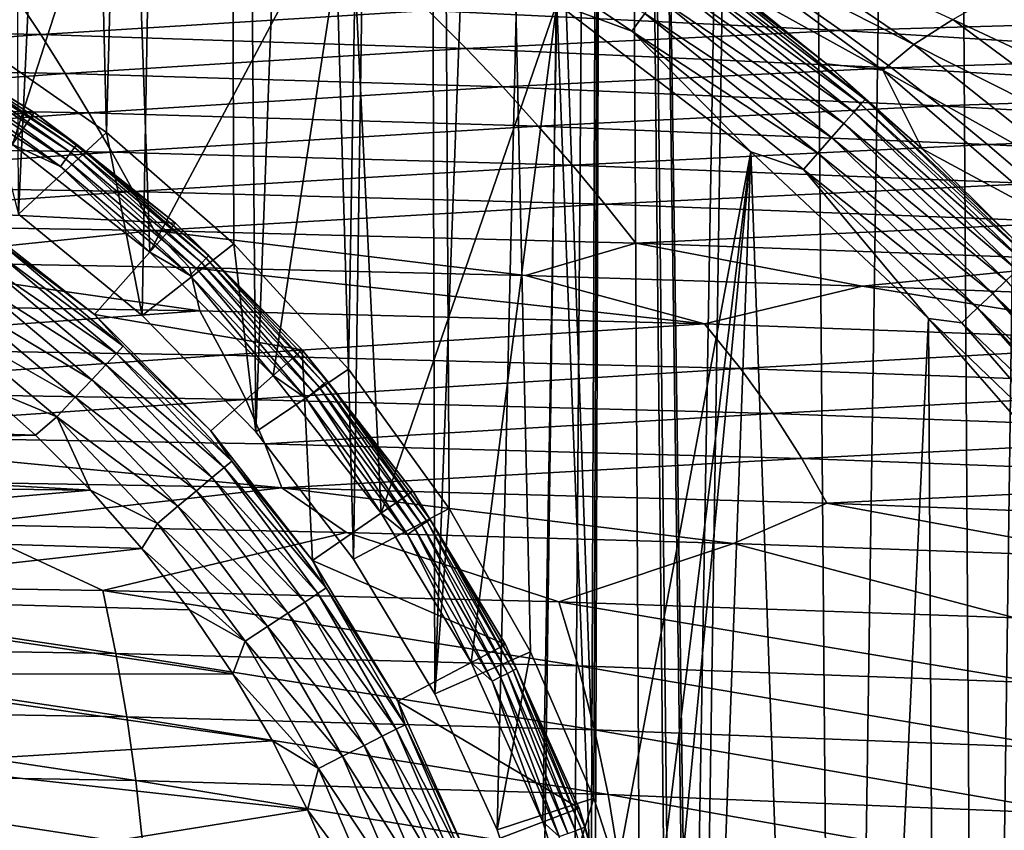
# Model space of a CAD drawing. Header units: metres. Extents: x -150 to 310, y -128 to 84.
# Tile 437 of 465: x 256.42 to 264.04, y 46.01 to 52.28. Entities that reach past the tile are written whole.
import ezdxf

# ---------------------------------------------------------------- set-up
doc = ezdxf.new("R2010")
doc.units = ezdxf.units.M
doc.layers.add('solid_26009703_SW0001_01', color=7, linetype='CONTINUOUS')

msp = doc.modelspace()

# ---------------------------------------------------------------- linework, layer by layer
at = {"layer": 'solid_26009703_SW0001_01'}
for points in [[(256.054688, 52.131805, 15.885242), (257.091187, 51.410515, 15.450412), (256.292542, 84.099998, 15.792057)], [(257.091187, 51.410515, 15.450412), (257.961365, 84.099998, 15.020418), (256.292542, 84.099998, 15.792057)], [(256.410187, 50.776371, -15.745143), (256.292542, 84.099998, -15.792057), (257.961365, 84.099998, -15.020418)], [(257.367126, 49.993549, -15.320755), (256.410187, 50.776371, -15.745143), (257.961365, 84.099998, -15.020418)], [(257.091187, 51.410515, 15.450412), (258.078766, 50.54818, 14.957729), (257.961365, 84.099998, 15.020418)], [(258.248108, 49.091465, -14.865012), (257.367126, 49.993549, -15.320755), (257.961365, 84.099998, -15.020418)], [(258.965302, 49.57592, 14.443796), (259.54129, 84.099998, 14.069586), (257.961365, 84.099998, 15.020418)], [(258.078766, 50.54818, 14.957729), (258.965302, 49.57592, 14.443796), (257.961365, 84.099998, 15.020418)], [(258.248108, 49.091465, -14.865012), (257.961365, 84.099998, -15.020418), (259.54129, 84.099998, -14.069586)], [(259.004242, 48.106419, -14.419548), (258.248108, 49.091465, -14.865012), (259.54129, 84.099998, -14.069586)], [(258.965302, 49.57592, 14.443796), (259.745392, 48.498402, 13.929379), (259.54129, 84.099998, 14.069586)], [(259.635254, 47.061981, -14.00578), (259.004242, 48.106419, -14.419548), (259.54129, 84.099998, -14.069586)], [(260.865784, 46.256153, 13.074194), (261.004303, 84.099998, 12.957369), (259.54129, 84.099998, 14.069586)], [(260.375275, 47.388805, 13.466767), (260.865784, 46.256153, 13.074194), (259.54129, 84.099998, 14.069586)], [(259.745392, 48.498402, 13.929379), (260.375275, 47.388805, 13.466767), (259.54129, 84.099998, 14.069586)], [(259.635254, 47.061981, -14.00578), (259.54129, 84.099998, -14.069586), (261.004303, 84.099998, -12.957369)], [(260.118439, 46.009544, -13.660788), (259.635254, 47.061981, -14.00578), (261.004303, 84.099998, -12.957369)], [(260.473267, 44.960007, -13.390701), (260.118439, 46.009544, -13.660788), (261.004303, 84.099998, -12.957369)], [(260.70578, 43.935467, -13.205546), (260.473267, 44.960007, -13.390701), (261.004303, 84.099998, -12.957369)], [(260.834045, 42.924469, -13.100519), (260.70578, 43.935467, -13.205546), (261.004303, 84.099998, -12.957369)], [(260.86496, 41.92757, -13.074885), (260.834045, 42.924469, -13.100519), (261.004303, 84.099998, -12.957369)], [(261.55072, 32.099998, -12.473018), (260.86496, 41.92757, -13.074885), (261.004303, 84.099998, -12.957369)], [(260.865784, 46.256153, 13.074194), (261.218506, 45.152451, 12.772821), (261.004303, 84.099998, 12.957369)], [(261.614532, 41.969818, 12.413801), (262.342926, 84.099998, 11.689745), (261.004303, 84.099998, 12.957369)], [(261.581024, 43.01535, 12.445072), (261.614532, 41.969818, 12.413801), (261.004303, 84.099998, 12.957369)], [(261.451355, 44.069912, 12.564504), (261.581024, 43.01535, 12.445072), (261.004303, 84.099998, 12.957369)], [(261.218506, 45.152451, 12.772821), (261.451355, 44.069912, 12.564504), (261.004303, 84.099998, 12.957369)], [(261.55072, 32.099998, -12.473018), (261.004303, 84.099998, -12.957369), (262.342926, 84.099998, -11.689745)], [(262.773315, 32.099998, -11.217721), (261.55072, 32.099998, -12.473018), (262.342926, 84.099998, -11.689745)], [(261.614532, 41.969818, 12.413801), (262.773315, 32.099998, 11.217721), (262.342926, 84.099998, 11.689745)], [(262.773315, 32.099998, 11.217721), (263.533142, 84.099998, 10.287792), (262.342926, 84.099998, 11.689745)], [(262.773315, 32.099998, -11.217721), (262.342926, 84.099998, -11.689745), (263.533142, 84.099998, -10.287792)], [(262.773315, 32.099998, 11.217721), (263.8573, 32.099998, 9.84706), (263.533142, 84.099998, 10.287792)], [(263.8573, 32.099998, -9.84706), (262.773315, 32.099998, -11.217721), (263.533142, 84.099998, -10.287792)], [(263.8573, 32.099998, 9.84706), (264.565948, 84.099998, 8.765393), (263.533142, 84.099998, 10.287792)], [(263.8573, 32.099998, -9.84706), (263.533142, 84.099998, -10.287792), (264.565948, 84.099998, -8.765393)], [(263.8573, 32.099998, 9.84706), (264.7966, 32.099998, 8.370223), (264.565948, 84.099998, 8.765393)], [(264.7966, 32.099998, -8.370223), (263.8573, 32.099998, -9.84706), (264.565948, 84.099998, -8.765393)], [(255.536011, 54.856686, 20), (257.295593, 54.212635, 20), (256.363159, 51.31665, 20)], [(257.295593, 54.212635, 20), (257.426453, 50.483398, 20), (256.363159, 51.31665, 20)], [(257.295593, 54.212635, 20), (258.979614, 53.395409, 20), (257.426453, 50.483398, 20)], [(258.979614, 53.395409, 20), (258.382843, 49.527489, 20), (257.426453, 50.483398, 20)], [(258.979614, 53.395409, 20), (259.217865, 48.461334, 20), (258.382843, 49.527489, 20)], [(258.979614, 53.395409, 20), (260.578339, 52.409229, 20), (259.217865, 48.461334, 20)], [(263.578003, 53.30302, 116.947258), (265.899994, 52.011814, 116.700539), (263.61377, 53.281204, 116.683784)], [(263.578003, 53.30302, 116.947258), (265.607697, 52.32201, 120.056168), (265.899994, 52.011814, 116.700539)], [(265.899994, 52.011814, 116.700539), (264.778534, 52.666061, 116.56562), (263.61377, 53.281204, 116.683784)], [(261.160461, 52.194817, 20.014868), (260.578339, 52.409229, 20), (259.742432, 53.143291, 20.014868)], [(261.160461, 52.194817, 20.014868), (259.742432, 53.143291, 20.014868), (261.259979, 52.330006, 20.062988)], [(261.652069, 52.957878, 36.818356), (261.844757, 53.109455, 52.76757), (263.344025, 52.091938, 52.778004)], [(263.344025, 52.091938, 52.778004), (261.844757, 53.109455, 52.76757), (263.646088, 52.283382, 68.735764)], [(263.103516, 51.891903, 36.82283), (261.652069, 52.957878, 36.818356), (263.344025, 52.091938, 52.778004)], [(261.896118, 52.564213, 20.892021), (261.652069, 52.957878, 36.818356), (263.103516, 51.891903, 36.82283)], [(261.560181, 52.737865, 20.569689), (261.588654, 52.776554, 20.737625), (262.966553, 51.664429, 20.737625)], [(261.588654, 52.776554, 20.737625), (261.896118, 52.564213, 20.892021), (262.667999, 51.942272, 20.889484)], [(262.966553, 51.664429, 20.737625), (261.588654, 52.776554, 20.737625), (262.667999, 51.942272, 20.889484)], [(261.510651, 52.670582, 20.408051), (261.560181, 52.737865, 20.569689), (262.934723, 51.628429, 20.569689)], [(262.934723, 51.628429, 20.569689), (261.560181, 52.737865, 20.569689), (262.966553, 51.664429, 20.737625)], [(261.441223, 52.576275, 20.263763), (261.510651, 52.670582, 20.408051), (262.879425, 51.565819, 20.408051)], [(262.879425, 51.565819, 20.408051), (261.510651, 52.670582, 20.408051), (262.934723, 51.628429, 20.569689)], [(263.964813, 52.467972, 84.727898), (264.252014, 52.652, 100.735832), (265.775604, 51.674938, 100.586494)], [(261.355743, 52.460125, 20.146605), (261.441223, 52.576275, 20.263763), (262.80188, 51.478065, 20.263763)], [(262.80188, 51.478065, 20.263763), (261.441223, 52.576275, 20.263763), (262.879425, 51.565819, 20.408051)], [(262.667999, 51.942272, 20.889484), (261.896118, 52.564213, 20.892021), (263.103516, 51.891903, 36.82283)], [(264.971008, 52.543476, 156.100601), (262.379791, 52.48222, 158.317642), (265.479279, 52.276093, 157.809357)], [(256.388092, 52.465908, 160.817032), (253.291306, 52.233215, 162.8255), (256.583221, 52.168644, 162.625763)], [(259.583649, 52.355011, 160.508377), (256.388092, 52.465908, 160.817032), (256.583221, 52.168644, 162.625763)], [(262.379791, 52.48222, 158.317642), (259.583649, 52.355011, 160.508377), (262.780884, 52.199665, 160.075867)], [(261.259979, 52.330006, 20.062988), (261.355743, 52.460125, 20.146605), (262.70639, 51.369987, 20.146605)], [(262.70639, 51.369987, 20.146605), (261.355743, 52.460125, 20.146605), (262.80188, 51.478065, 20.263763)], [(265.479279, 52.276093, 157.809357), (262.379791, 52.48222, 158.317642), (262.780884, 52.199665, 160.075867)], [(263.646088, 52.283382, 68.735764), (263.964813, 52.467972, 84.727898), (265.451172, 51.439354, 84.666283)], [(265.451172, 51.439354, 84.666283), (263.964813, 52.467972, 84.727898), (265.775604, 51.674938, 100.586494)], [(260.578339, 52.409229, 20), (259.916565, 47.305344, 20), (259.217865, 48.461334, 20)], [(260.578339, 52.409229, 20), (260.472046, 46.071949, 20), (259.916565, 47.305344, 20)], [(260.578339, 52.409229, 20), (260.874573, 44.779343, 20), (260.472046, 46.071949, 20)], [(260.578339, 52.409229, 20), (262.080688, 51.259975, 20), (260.874573, 44.779343, 20)], [(261.160461, 52.194817, 20.014868), (262.080688, 51.259975, 20), (260.578339, 52.409229, 20)], [(259.583649, 52.355011, 160.508377), (256.583221, 52.168644, 162.625763), (259.876129, 52.060993, 162.292328)], [(262.780884, 52.199665, 160.075867), (259.583649, 52.355011, 160.508377), (259.876129, 52.060993, 162.292328)], [(261.160461, 52.194817, 20.014868), (261.259979, 52.330006, 20.062988), (262.599426, 51.248909, 20.062988)], [(262.599426, 51.248909, 20.062988), (261.259979, 52.330006, 20.062988), (262.70639, 51.369987, 20.146605)], [(256.583221, 52.168644, 162.625763), (253.291306, 52.233215, 162.8255), (253.386185, 51.929554, 164.625809)], [(254.905579, 51.446804, -9.0349), (255.344345, 52.28273, 18), (256.532654, 51.564381, 18)], [(255.344315, 52.282745, 19.700001), (256.532745, 51.564316, 19.700001), (255.344345, 52.28273, 18)], [(255.744934, 52.05051, 19.777342), (256.532745, 51.564316, 19.700001), (255.344315, 52.282745, 19.700001)], [(256.532745, 51.564316, 19.700001), (256.532654, 51.564381, 18), (255.344345, 52.28273, 18)], [(265.479279, 52.276093, 157.809357), (262.780884, 52.199665, 160.075867), (265.980286, 51.999809, 159.519485)], [(263.344025, 52.091938, 52.778004), (263.646088, 52.283382, 68.735764), (265.104889, 51.202408, 68.736557)], [(265.104889, 51.202408, 68.736557), (263.646088, 52.283382, 68.735764), (265.451172, 51.439354, 84.666283)], [(256.583221, 52.168644, 162.625763), (253.386185, 51.929554, 164.625809), (256.772858, 51.866722, 164.412369)], [(259.876129, 52.060993, 162.292328), (256.583221, 52.168644, 162.625763), (256.772858, 51.866722, 164.412369)], [(262.780884, 52.199665, 160.075867), (259.876129, 52.060993, 162.292328), (263.170563, 51.910206, 161.82515)], [(262.488281, 51.123116, 20.014868), (262.080688, 51.259975, 20), (261.160461, 52.194817, 20.014868)], [(262.488281, 51.123116, 20.014868), (261.160461, 52.194817, 20.014868), (262.599426, 51.248909, 20.062988)], [(265.980286, 51.999809, 159.519485), (262.780884, 52.199665, 160.075867), (263.170563, 51.910206, 161.82515)], [(256.410187, 50.776371, -15.745143), (257.091187, 51.410515, 15.450412), (256.054688, 52.131805, 15.885242)], [(263.103516, 51.891903, 36.82283), (263.344025, 52.091938, 52.778004), (264.769562, 50.958279, 52.789143)], [(264.769562, 50.958279, 52.789143), (263.344025, 52.091938, 52.778004), (265.104889, 51.202408, 68.736557)], [(255.706116, 51.983292, 19.912022), (256.814911, 51.254025, 19.912022), (255.729965, 52.024586, 19.849796)], [(255.729965, 52.024586, 19.849796), (256.843384, 51.292271, 19.849796), (255.744934, 52.05051, 19.777342)], [(256.814911, 51.254025, 19.912022), (256.843384, 51.292271, 19.849796), (255.729965, 52.024586, 19.849796)], [(255.744934, 52.05051, 19.777342), (256.861267, 51.316284, 19.777342), (256.532745, 51.564316, 19.700001)], [(256.843384, 51.292271, 19.849796), (256.861267, 51.316284, 19.777342), (255.744934, 52.05051, 19.777342)], [(259.876129, 52.060993, 162.292328), (256.772858, 51.866722, 164.412369), (260.1604, 51.761974, 164.056198)], [(263.170563, 51.910206, 161.82515), (259.876129, 52.060993, 162.292328), (260.1604, 51.761974, 164.056198)], [(256.772858, 51.866722, 164.412369), (253.386185, 51.929554, 164.625809), (253.478012, 51.623535, 166.393906)], [(255.675034, 51.929447, 19.959768), (255.638824, 51.866726, 19.989779), (256.734558, 51.146061, 19.989779)], [(255.675034, 51.929447, 19.959768), (256.777802, 51.204151, 19.959768), (255.706116, 51.983292, 19.912022)], [(255.675034, 51.929447, 19.959768), (256.734558, 51.146061, 19.989779), (256.777802, 51.204151, 19.959768)], [(256.777802, 51.204151, 19.959768), (256.814911, 51.254025, 19.912022), (255.706116, 51.983292, 19.912022)], [(263.407318, 51.283127, 20.886454), (262.667999, 51.942272, 20.889484), (263.103516, 51.891903, 36.82283)], [(262.966553, 51.664429, 20.737625), (262.667999, 51.942272, 20.889484), (263.407318, 51.283127, 20.886454)], [(265.980286, 51.999809, 159.519485), (263.170563, 51.910206, 161.82515), (266.466888, 51.716221, 161.224243)], [(256.772858, 51.866722, 164.412369), (253.478012, 51.623535, 166.393906), (256.95639, 51.562187, 166.168198)], [(256.363159, 51.31665, 20), (256.734558, 51.146061, 19.989779), (255.638824, 51.866726, 19.989779)], [(260.1604, 51.761974, 164.056198), (256.772858, 51.866722, 164.412369), (256.95639, 51.562187, 166.168198)], [(263.170563, 51.910206, 161.82515), (260.1604, 51.761974, 164.056198), (263.549194, 51.615265, 163.557266)], [(264.473969, 50.706944, 36.827019), (263.103516, 51.891903, 36.82283), (264.769562, 50.958279, 52.789143)], [(263.407318, 51.283127, 20.886454), (263.103516, 51.891903, 36.82283), (264.473969, 50.706944, 36.827019)], [(266.466888, 51.716221, 161.224243), (263.170563, 51.910206, 161.82515), (263.549194, 51.615265, 163.557266)], [(260.1604, 51.761974, 164.056198), (256.95639, 51.562187, 166.168198), (260.435425, 51.459919, 165.791702)], [(263.549194, 51.615265, 163.557266), (260.1604, 51.761974, 164.056198), (260.435425, 51.459919, 165.791702)], [(266.466888, 51.716221, 161.224243), (263.549194, 51.615265, 163.557266), (266.939606, 51.42654, 162.915573)], [(256.95639, 51.562187, 166.168198), (253.478012, 51.623535, 166.393906), (253.566299, 51.316727, 168.123764)], [(262.879425, 51.565819, 20.408051), (262.934723, 51.628429, 20.569689), (264.205566, 50.40044, 20.569689)], [(262.934723, 51.628429, 20.569689), (262.966553, 51.664429, 20.737625), (264.240448, 50.43346, 20.737625)], [(264.205566, 50.40044, 20.569689), (262.934723, 51.628429, 20.569689), (264.240448, 50.43346, 20.737625)], [(262.966553, 51.664429, 20.737625), (263.407318, 51.283127, 20.886454), (264.111786, 50.589149, 20.882896)], [(264.240448, 50.43346, 20.737625), (262.966553, 51.664429, 20.737625), (264.111786, 50.589149, 20.882896)], [(256.95639, 51.562187, 166.168198), (253.566299, 51.316727, 168.123764), (257.132843, 51.256584, 167.887207)], [(255.996445, 50.787354, -9.0349), (254.905579, 51.446804, -9.0349), (256.532654, 51.564381, 18)], [(255.996445, 50.787354, -9.0349), (256.532654, 51.564381, 18), (257.625885, 50.707905, 18)], [(256.532745, 51.564316, 19.700001), (257.625885, 50.707905, 18), (256.532654, 51.564381, 18)], [(256.532745, 51.564316, 19.700001), (257.625916, 50.707874, 19.700001), (257.625885, 50.707905, 18)], [(256.861267, 51.316284, 19.777342), (257.625916, 50.707874, 19.700001), (256.532745, 51.564316, 19.700001)], [(260.435425, 51.459919, 165.791702), (256.95639, 51.562187, 166.168198), (257.132843, 51.256584, 167.887207)], [(263.549194, 51.615265, 163.557266), (260.435425, 51.459919, 165.791702), (263.915466, 51.316689, 165.264374)], [(262.80188, 51.478065, 20.263763), (262.879425, 51.565819, 20.408051), (264.144867, 50.34301, 20.408051)], [(264.144867, 50.34301, 20.408051), (262.879425, 51.565819, 20.408051), (264.205566, 50.40044, 20.569689)], [(266.939606, 51.42654, 162.915573), (263.549194, 51.615265, 163.557266), (263.915466, 51.316689, 165.264374)], [(262.70639, 51.369987, 20.146605), (262.80188, 51.478065, 20.263763), (264.059845, 50.262524, 20.263763)], [(264.059845, 50.262524, 20.263763), (262.80188, 51.478065, 20.263763), (264.144867, 50.34301, 20.408051)], [(257.367126, 49.993549, -15.320755), (257.091187, 51.410515, 15.450412), (256.410187, 50.776371, -15.745143)], [(257.367126, 49.993549, -15.320755), (258.078766, 50.54818, 14.957729), (257.091187, 51.410515, 15.450412)], [(260.435425, 51.459919, 165.791702), (257.132843, 51.256584, 167.887207), (260.69986, 51.156319, 167.492722)], [(263.915466, 51.316689, 165.264374), (260.435425, 51.459919, 165.791702), (260.69986, 51.156319, 167.492722)], [(266.939606, 51.42654, 162.915573), (263.915466, 51.316689, 165.264374), (267.39682, 51.132454, 164.586227)], [(257.132843, 51.256584, 167.887207), (253.566299, 51.316727, 168.123764), (253.650497, 51.011562, 169.804962)], [(256.363159, 51.31665, 20), (257.426453, 50.483398, 20), (256.734558, 51.146061, 19.989779)], [(256.843384, 51.292271, 19.849796), (257.864288, 50.435646, 19.849796), (256.861267, 51.316284, 19.777342)], [(256.861267, 51.316284, 19.777342), (257.884827, 50.45742, 19.777342), (257.625916, 50.707874, 19.700001)], [(257.864288, 50.435646, 19.849796), (257.884827, 50.45742, 19.777342), (256.861267, 51.316284, 19.777342)], [(263.915466, 51.316689, 165.264374), (260.69986, 51.156319, 167.492722), (264.267609, 51.015907, 166.940292)], [(262.599426, 51.248909, 20.062988), (262.70639, 51.369987, 20.146605), (263.955109, 50.163387, 20.146605)], [(263.955109, 50.163387, 20.146605), (262.70639, 51.369987, 20.146605), (264.059845, 50.262524, 20.263763)], [(267.39682, 51.132454, 164.586227), (263.915466, 51.316689, 165.264374), (264.267609, 51.015907, 166.940292)], [(257.132843, 51.256584, 167.887207), (253.650497, 51.011562, 169.804962), (257.301147, 50.952301, 169.559036)], [(256.777802, 51.204151, 19.959768), (257.788879, 50.35574, 19.959768), (256.814911, 51.254025, 19.912022)], [(256.814911, 51.254025, 19.912022), (257.831543, 50.400967, 19.912022), (256.843384, 51.292271, 19.849796)], [(257.788879, 50.35574, 19.959768), (257.831543, 50.400967, 19.912022), (256.814911, 51.254025, 19.912022)], [(257.831543, 50.400967, 19.912022), (257.864288, 50.435646, 19.849796), (256.843384, 51.292271, 19.849796)], [(260.69986, 51.156319, 167.492722), (257.132843, 51.256584, 167.887207), (257.301147, 50.952301, 169.559036)], [(262.080688, 51.259975, 20), (261.117737, 43.453545, 20), (260.874573, 44.779343, 20)], [(262.080688, 51.259975, 20), (261.200012, 42.099998, 20), (261.117737, 43.453545, 20)], [(262.080688, 51.259975, 20), (261.402954, 32.628323, 20), (261.200012, 42.099998, 20)], [(262.080688, 51.259975, 20), (262.697601, 33.820393, 20), (261.402954, 32.628323, 20)], [(262.080688, 51.259975, 20), (263.458466, 49.970058, 20), (262.697601, 33.820393, 20)], [(262.488281, 51.123116, 20.014868), (263.458466, 49.970058, 20), (262.080688, 51.259975, 20)], [(262.488281, 51.123116, 20.014868), (262.599426, 51.248909, 20.062988), (263.837769, 50.052326, 20.062988)], [(263.837769, 50.052326, 20.062988), (262.599426, 51.248909, 20.062988), (263.955109, 50.163387, 20.146605)], [(264.111786, 50.589149, 20.882896), (263.407318, 51.283127, 20.886454), (264.473969, 50.706944, 36.827019)], [(256.777802, 51.204151, 19.959768), (256.734558, 51.146061, 19.989779), (257.739197, 50.303062, 19.989779)], [(256.777802, 51.204151, 19.959768), (257.739197, 50.303062, 19.989779), (257.788879, 50.35574, 19.959768)], [(257.426453, 50.483398, 20), (257.739197, 50.303062, 19.989779), (256.734558, 51.146061, 19.989779)], [(260.69986, 51.156319, 167.492722), (257.301147, 50.952301, 169.559036), (260.952057, 50.853508, 169.149002)], [(264.267609, 51.015907, 166.940292), (260.69986, 51.156319, 167.492722), (260.952057, 50.853508, 169.149002)], [(263.715851, 49.936943, 20.014868), (263.458466, 49.970058, 20), (262.488281, 51.123116, 20.014868)], [(263.715851, 49.936943, 20.014868), (262.488281, 51.123116, 20.014868), (263.837769, 50.052326, 20.062988)], [(257.301147, 50.952301, 169.559036), (253.650497, 51.011562, 169.804962), (253.730072, 50.710205, 171.429245)], [(264.267609, 51.015907, 166.940292), (260.952057, 50.853508, 169.149002), (264.603394, 50.715168, 168.574875)], [(257.301147, 50.952301, 169.559036), (253.730072, 50.710205, 171.429245), (257.460144, 50.651466, 171.175507)], [(260.952057, 50.853508, 169.149002), (257.301147, 50.952301, 169.559036), (257.460144, 50.651466, 171.175507)], [(256.999878, 50.001221, -9.0349), (255.996445, 50.787354, -9.0349), (257.625885, 50.707905, 18)], [(256.284729, 50.541836, -9.251587), (255.996445, 50.787354, -9.0349), (256.999878, 50.001221, -9.0349)], [(260.952057, 50.853508, 169.149002), (257.460144, 50.651466, 171.175507), (261.190338, 50.553551, 170.752548)], [(264.603394, 50.715168, 168.574875), (260.952057, 50.853508, 169.149002), (261.190338, 50.553551, 170.752548)], [(255.146042, 50.410614, 172.854309), (257.460144, 50.651466, 171.175507), (253.730072, 50.710205, 171.429245)], [(256.999878, 50.001221, -9.0349), (257.625885, 50.707905, 18), (258.60791, 49.725876, 18)], [(258.60788, 49.72591, 19.700001), (258.60791, 49.725876, 18), (257.625885, 50.707905, 18)], [(257.625916, 50.707874, 19.700001), (258.60788, 49.72591, 19.700001), (257.625885, 50.707905, 18)], [(257.884827, 50.45742, 19.777342), (258.60788, 49.72591, 19.700001), (257.625916, 50.707874, 19.700001)], [(264.603394, 50.715168, 168.574875), (261.190338, 50.553551, 170.752548), (264.920654, 50.416451, 170.16037)], [(255.146042, 50.410614, 172.854309), (257.735931, 50.365383, 172.655945), (257.460144, 50.651466, 171.175507)], [(260.336304, 50.301666, 172.376495), (261.190338, 50.553551, 170.752548), (257.460144, 50.651466, 171.175507)], [(257.735931, 50.365383, 172.655945), (260.336304, 50.301666, 172.376495), (257.460144, 50.651466, 171.175507)], [(260.336304, 50.301666, 172.376495), (262.942841, 50.219398, 172.015656), (261.190338, 50.553551, 170.752548)], [(262.942841, 50.219398, 172.015656), (264.920654, 50.416451, 170.16037), (261.190338, 50.553551, 170.752548)], [(256.238098, 50.479221, -9.456406), (257.168701, 49.698364, -9.456406), (256.165955, 50.382313, -9.639297)], [(256.284729, 50.541836, -9.251587), (257.22226, 49.755146, -9.251587), (256.238098, 50.479221, -9.456406)], [(257.22226, 49.755146, -9.251587), (257.168701, 49.698364, -9.456406), (256.238098, 50.479221, -9.456406)], [(256.284729, 50.541836, -9.251587), (256.999878, 50.001221, -9.0349), (257.22226, 49.755146, -9.251587)], [(258.248108, 49.091465, -14.865012), (258.078766, 50.54818, 14.957729), (257.367126, 49.993549, -15.320755)], [(257.426453, 50.483398, 20), (258.382843, 49.527489, 20), (257.739197, 50.303062, 19.989779)], [(258.248108, 49.091465, -14.865012), (258.965302, 49.57592, 14.443796), (258.078766, 50.54818, 14.957729)], [(253.907806, 50.089695, 174.66954), (257.815399, 50.028896, 174.412796), (255.146042, 50.410614, 172.854309)], [(257.815399, 50.028896, 174.412796), (257.735931, 50.365383, 172.655945), (255.146042, 50.410614, 172.854309)], [(257.788879, 50.35574, 19.959768), (258.694672, 49.395683, 19.959768), (257.831543, 50.400967, 19.912022)], [(257.831543, 50.400967, 19.912022), (258.742279, 49.43565, 19.912022), (257.864288, 50.435646, 19.849796)], [(258.694672, 49.395683, 19.959768), (258.742279, 49.43565, 19.912022), (257.831543, 50.400967, 19.912022)], [(257.864288, 50.435646, 19.849796), (258.778809, 49.466297, 19.849796), (257.884827, 50.45742, 19.777342)], [(258.742279, 49.43565, 19.912022), (258.778809, 49.466297, 19.849796), (257.864288, 50.435646, 19.849796)], [(257.884827, 50.45742, 19.777342), (258.801758, 49.485538, 19.777342), (258.60788, 49.72591, 19.700001)], [(258.778809, 49.466297, 19.849796), (258.801758, 49.485538, 19.777342), (257.884827, 50.45742, 19.777342)], [(262.942841, 50.219398, 172.015656), (265.562469, 50.118153, 171.571579), (264.920654, 50.416451, 170.16037)], [(256.165955, 50.382313, -9.639297), (257.085785, 49.610489, -9.639297), (256.071747, 50.255775, -9.791473)], [(257.168701, 49.698364, -9.456406), (257.085785, 49.610489, -9.639297), (256.165955, 50.382313, -9.639297)], [(261.722656, 49.927586, 173.984894), (260.336304, 50.301666, 172.376495), (257.735931, 50.365383, 172.655945)], [(257.815399, 50.028896, 174.412796), (261.722656, 49.927586, 173.984894), (257.735931, 50.365383, 172.655945)], [(257.788879, 50.35574, 19.959768), (257.739197, 50.303062, 19.989779), (258.639191, 49.349133, 19.989779)], [(257.788879, 50.35574, 19.959768), (258.639191, 49.349133, 19.989779), (258.694672, 49.395683, 19.959768)], [(256.071747, 50.255775, -9.791473), (256.977509, 49.495743, -9.791473), (255.960007, 50.105679, -9.905623)], [(257.085785, 49.610489, -9.639297), (256.977509, 49.495743, -9.791473), (256.071747, 50.255775, -9.791473)], [(258.382843, 49.527489, 20), (258.639191, 49.349133, 19.989779), (257.739197, 50.303062, 19.989779)], [(261.722656, 49.927586, 173.984894), (262.942841, 50.219398, 172.015656), (260.336304, 50.301666, 172.376495)], [(263.955109, 50.163387, 20.146605), (264.059845, 50.262524, 20.263763), (265.203705, 48.939713, 20.263762)], [(261.722656, 49.927586, 173.984894), (265.629456, 49.785786, 173.385803), (262.942841, 50.219398, 172.015656)], [(265.629456, 49.785786, 173.385803), (265.562469, 50.118153, 171.571579), (262.942841, 50.219398, 172.015656)], [(255.960007, 50.105679, -9.905623), (256.849121, 49.359634, -9.905623), (255.836105, 49.939243, -9.976264)], [(256.977509, 49.495743, -9.791473), (256.849121, 49.359634, -9.905623), (255.960007, 50.105679, -9.905623)], [(263.837769, 50.052326, 20.062988), (263.955109, 50.163387, 20.146605), (265.090668, 48.85054, 20.146749)], [(265.13797, 48.887848, 20.189783), (263.955109, 50.163387, 20.146605), (265.203705, 48.939713, 20.263762)], [(265.13797, 48.887848, 20.189783), (265.090668, 48.85054, 20.146749), (263.955109, 50.163387, 20.146605)], [(254.001007, 49.749706, 176.39093), (257.815399, 50.028896, 174.412796), (253.907806, 50.089695, 174.66954)], [(254.001007, 49.749706, 176.39093), (258.001709, 49.686729, 176.137833), (257.815399, 50.028896, 174.412796)], [(258.001709, 49.686729, 176.137833), (261.722656, 49.927586, 173.984894), (257.815399, 50.028896, 174.412796)], [(263.715851, 49.936943, 20.014868), (263.837769, 50.052326, 20.062988), (264.96463, 48.751152, 20.063499)], [(265.005615, 48.78347, 20.086151), (263.837769, 50.052326, 20.062988), (265.090668, 48.85054, 20.146749)], [(265.005615, 48.78347, 20.086151), (264.96463, 48.751152, 20.063499), (263.837769, 50.052326, 20.062988)], [(257.901215, 49.099869, -9.0349), (256.999878, 50.001221, -9.0349), (258.60791, 49.725876, 18)], [(257.22226, 49.755146, -9.251587), (256.999878, 50.001221, -9.0349), (257.901215, 49.099869, -9.0349)], [(263.458466, 49.970058, 20), (263.547394, 34.747684, 20), (262.697601, 33.820393, 20)], [(263.458466, 49.970058, 20), (264.703918, 48.545513, 20), (263.547394, 34.747684, 20)], [(264.832397, 48.646851, 20.015003), (264.703918, 48.545513, 20), (263.458466, 49.970058, 20)], [(264.832397, 48.646851, 20.015003), (263.458466, 49.970058, 20), (263.715851, 49.936943, 20.014868)], [(255.836105, 49.939243, -9.976264), (256.706726, 49.208706, -9.976264), (256.094635, 49.460659, -10)], [(256.849121, 49.359634, -9.905623), (256.706726, 49.208706, -9.976264), (255.836105, 49.939243, -9.976264)], [(258.001709, 49.686729, 176.137833), (262.001831, 49.581814, 175.716003), (261.722656, 49.927586, 173.984894)], [(262.001831, 49.581814, 175.716003), (265.629456, 49.785786, 173.385803), (261.722656, 49.927586, 173.984894)], [(264.832397, 48.646851, 20.015003), (263.715851, 49.936943, 20.014868), (264.96463, 48.751152, 20.063499)], [(254.085281, 49.408764, 178.082687), (258.001709, 49.686729, 176.137833), (254.001007, 49.749706, 176.39093)], [(257.22226, 49.755146, -9.251587), (258.062134, 48.864929, -9.251587), (257.168701, 49.698364, -9.456406)], [(257.22226, 49.755146, -9.251587), (257.901215, 49.099869, -9.0349), (258.062134, 48.864929, -9.251587)], [(258.687347, 48.096447, -9.0349), (257.901215, 49.099869, -9.0349), (258.60791, 49.725876, 18)], [(258.60788, 49.72591, 19.700001), (259.464325, 48.632744, 19.700001), (258.60791, 49.725876, 18)], [(258.801758, 49.485538, 19.777342), (259.464325, 48.632744, 19.700001), (258.60788, 49.72591, 19.700001)], [(259.464325, 48.632744, 19.700001), (259.464386, 48.632648, 18), (258.60791, 49.725876, 18)], [(258.687347, 48.096447, -9.0349), (258.60791, 49.725876, 18), (259.464386, 48.632648, 18)], [(262.001831, 49.581814, 175.716003), (266.00116, 49.43499, 175.125427), (265.629456, 49.785786, 173.385803)], [(254.085281, 49.408764, 178.082687), (258.170135, 49.343307, 177.83519), (258.001709, 49.686729, 176.137833)], [(257.168701, 49.698364, -9.456406), (258.002319, 48.814754, -9.456406), (257.085785, 49.610489, -9.639297)], [(258.062134, 48.864929, -9.251587), (258.002319, 48.814754, -9.456406), (257.168701, 49.698364, -9.456406)], [(258.170135, 49.343307, 177.83519), (262.001831, 49.581814, 175.716003), (258.001709, 49.686729, 176.137833)], [(257.085785, 49.610489, -9.639297), (257.90979, 48.737095, -9.639297), (256.977509, 49.495743, -9.791473)], [(258.002319, 48.814754, -9.456406), (257.90979, 48.737095, -9.639297), (257.085785, 49.610489, -9.639297)], [(258.170135, 49.343307, 177.83519), (262.254181, 49.23428, 177.422684), (262.001831, 49.581814, 175.716003)], [(259.004242, 48.106419, -14.419548), (258.965302, 49.57592, 14.443796), (258.248108, 49.091465, -14.865012)], [(259.004242, 48.106419, -14.419548), (259.745392, 48.498402, 13.929379), (258.965302, 49.57592, 14.443796)], [(262.254181, 49.23428, 177.422684), (266.00116, 49.43499, 175.125427), (262.001831, 49.581814, 175.716003)], [(256.977509, 49.495743, -9.791473), (257.78894, 48.635693, -9.791473), (256.849121, 49.359634, -9.905623)], [(257.90979, 48.737095, -9.639297), (257.78894, 48.635693, -9.791473), (256.977509, 49.495743, -9.791473)], [(258.382843, 49.527489, 20), (259.217865, 48.461334, 20), (258.639191, 49.349133, 19.989779)], [(258.778809, 49.466297, 19.849796), (259.574615, 48.397331, 19.849796), (258.801758, 49.485538, 19.777342)], [(258.801758, 49.485538, 19.777342), (259.59964, 48.41378, 19.777342), (259.464325, 48.632744, 19.700001)], [(259.574615, 48.397331, 19.849796), (259.59964, 48.41378, 19.777342), (258.801758, 49.485538, 19.777342)], [(243.905365, 49.460659, -10), (256.094635, 49.460659, -10), (256.543243, 49.06506, -10)], [(250.476578, 49.083462, -10), (243.905365, 49.460659, -10), (256.543243, 49.06506, -10)], [(254.159958, 49.068398, 179.739441), (258.170135, 49.343307, 177.83519), (254.085281, 49.408764, 178.082687)], [(256.706726, 49.208706, -9.976264), (256.543243, 49.06506, -10), (256.094635, 49.460659, -10)], [(258.694672, 49.395683, 19.959768), (259.482849, 48.336964, 19.959768), (258.742279, 49.43565, 19.912022)], [(258.742279, 49.43565, 19.912022), (259.53479, 48.371132, 19.912022), (258.778809, 49.466297, 19.849796)], [(259.482849, 48.336964, 19.959768), (259.53479, 48.371132, 19.912022), (258.742279, 49.43565, 19.912022)], [(259.53479, 48.371132, 19.912022), (259.574615, 48.397331, 19.849796), (258.778809, 49.466297, 19.849796)], [(262.254181, 49.23428, 177.422684), (266.337128, 49.081726, 176.845184), (266.00116, 49.43499, 175.125427)], [(254.159958, 49.068398, 179.739441), (258.319366, 49.00016, 179.499496), (258.170135, 49.343307, 177.83519)], [(256.849121, 49.359634, -9.905623), (257.645599, 48.515415, -9.905623), (256.706726, 49.208706, -9.976264)], [(257.78894, 48.635693, -9.791473), (257.645599, 48.515415, -9.905623), (256.849121, 49.359634, -9.905623)], [(258.319366, 49.00016, 179.499496), (262.254181, 49.23428, 177.422684), (258.170135, 49.343307, 177.83519)], [(258.694672, 49.395683, 19.959768), (258.639191, 49.349133, 19.989779), (259.422333, 48.297169, 19.989779)], [(259.217865, 48.461334, 20), (259.422333, 48.297169, 19.989779), (258.639191, 49.349133, 19.989779)], [(258.694672, 49.395683, 19.959768), (259.422333, 48.297169, 19.989779), (259.482849, 48.336964, 19.959768)], [(256.706726, 49.208706, -9.976264), (256.967834, 48.639809, -10), (256.543243, 49.06506, -10)], [(256.706726, 49.208706, -9.976264), (257.486633, 48.382038, -9.976264), (256.967834, 48.639809, -10)], [(257.645599, 48.515415, -9.905623), (257.486633, 48.382038, -9.976264), (256.706726, 49.208706, -9.976264)], [(258.319366, 49.00016, 179.499496), (262.477783, 48.886517, 179.099594), (262.254181, 49.23428, 177.422684)], [(262.477783, 48.886517, 179.099594), (266.337128, 49.081726, 176.845184), (262.254181, 49.23428, 177.422684)], [(251.425034, 48.953373, -10), (250.476578, 49.083462, -10), (256.543243, 49.06506, -10)], [(251.425034, 48.953373, -10), (256.543243, 49.06506, -10), (256.967834, 48.639809, -10)], [(258.448578, 48.65881, 181.125366), (258.319366, 49.00016, 179.499496), (254.159958, 49.068398, 179.739441)], [(258.448578, 48.65881, 181.125366), (254.159958, 49.068398, 179.739441), (254.224609, 48.730133, 181.355804)], [(258.062134, 48.864929, -9.251587), (257.901215, 49.099869, -9.0349), (258.687347, 48.096447, -9.0349)], [(262.477783, 48.886517, 179.099594), (266.634796, 48.727528, 178.539749), (266.337128, 49.081726, 176.845184)], [(252.344162, 48.695389, -10), (251.425034, 48.953373, -10), (256.967834, 48.639809, -10)], [(258.448578, 48.65881, 181.125366), (262.477783, 48.886517, 179.099594), (258.319366, 49.00016, 179.499496)], [(262.671356, 48.540035, 180.741318), (262.477783, 48.886517, 179.099594), (258.448578, 48.65881, 181.125366)], [(262.671356, 48.540035, 180.741318), (266.634796, 48.727528, 178.539749), (262.477783, 48.886517, 179.099594)], [(258.002319, 48.814754, -9.456406), (258.727753, 47.840336, -9.456406), (257.90979, 48.737095, -9.639297)], [(258.062134, 48.864929, -9.251587), (258.792969, 47.883232, -9.251587), (258.002319, 48.814754, -9.456406)], [(258.792969, 47.883232, -9.251587), (258.727753, 47.840336, -9.456406), (258.002319, 48.814754, -9.456406)], [(258.062134, 48.864929, -9.251587), (258.687347, 48.096447, -9.0349), (258.792969, 47.883232, -9.251587)], [(258.448578, 48.65881, 181.125366), (254.224609, 48.730133, 181.355804), (255.961029, 48.373707, 182.849976)], [(257.90979, 48.737095, -9.639297), (258.626831, 47.773949, -9.639297), (257.78894, 48.635693, -9.791473)], [(258.727753, 47.840336, -9.456406), (258.626831, 47.773949, -9.639297), (257.90979, 48.737095, -9.639297)], [(266.892426, 48.37389, 180.203674), (266.634796, 48.727528, 178.539749), (262.671356, 48.540035, 180.741318)], [(253.219437, 48.315628, -10), (252.344162, 48.695389, -10), (256.967834, 48.639809, -10)], [(258.448578, 48.65881, 181.125366), (255.961029, 48.373707, 182.849976), (258.951813, 48.313034, 182.672012)], [(258.448578, 48.65881, 181.125366), (258.951813, 48.313034, 182.672012), (261.948639, 48.227852, 182.422028)], [(262.671356, 48.540035, 180.741318), (258.448578, 48.65881, 181.125366), (261.948639, 48.227852, 182.422028)], [(253.219437, 48.315628, -10), (256.967834, 48.639809, -10), (257.36618, 48.187778, -10)], [(257.486633, 48.382038, -9.976264), (257.36618, 48.187778, -10), (256.967834, 48.639809, -10)], [(257.78894, 48.635693, -9.791473), (258.495026, 47.68726, -9.791473), (257.645599, 48.515415, -9.905623)], [(258.626831, 47.773949, -9.639297), (258.495026, 47.68726, -9.791473), (257.78894, 48.635693, -9.791473)], [(258.687347, 48.096447, -9.0349), (259.464386, 48.632648, 18), (260.182739, 47.44434, 18)], [(259.464325, 48.632744, 19.700001), (260.182739, 47.444317, 19.700001), (259.464386, 48.632648, 18)], [(259.59964, 48.41378, 19.777342), (260.182739, 47.444317, 19.700001), (259.464325, 48.632744, 19.700001)], [(260.182739, 47.444317, 19.700001), (260.182739, 47.44434, 18), (259.464386, 48.632648, 18)], [(257.645599, 48.515415, -9.905623), (258.338684, 47.584435, -9.905623), (257.486633, 48.382038, -9.976264)], [(258.495026, 47.68726, -9.791473), (258.338684, 47.584435, -9.905623), (257.645599, 48.515415, -9.905623)], [(259.635254, 47.061981, -14.00578), (259.745392, 48.498402, 13.929379), (259.004242, 48.106419, -14.419548)], [(259.635254, 47.061981, -14.00578), (260.375275, 47.388805, 13.466767), (259.745392, 48.498402, 13.929379)], [(262.671356, 48.540035, 180.741318), (261.948639, 48.227852, 182.422028), (264.948608, 48.118141, 182.099854)], [(266.892426, 48.37389, 180.203674), (262.671356, 48.540035, 180.741318), (264.948608, 48.118141, 182.099854)], [(264.703918, 48.545513, 20), (264.330536, 35.733948, 20), (263.547394, 34.747684, 20)], [(259.217865, 48.461334, 20), (259.916565, 47.305344, 20), (259.422333, 48.297169, 19.989779)], [(257.064301, 47.864292, 185.057663), (255.961029, 48.373707, 182.849976), (253.532379, 47.917229, 185.189392)], [(257.064301, 47.864292, 185.057663), (258.951813, 48.313034, 182.672012), (255.961029, 48.373707, 182.849976)], [(257.486633, 48.382038, -9.976264), (258.165314, 47.470413, -9.976264), (257.36618, 48.187778, -10)], [(258.338684, 47.584435, -9.905623), (258.165314, 47.470413, -9.976264), (257.486633, 48.382038, -9.976264)], [(259.482849, 48.336964, 19.959768), (260.142792, 47.193901, 19.959768), (259.53479, 48.371132, 19.912022)], [(259.53479, 48.371132, 19.912022), (260.198364, 47.221806, 19.912022), (259.574615, 48.397331, 19.849796)], [(260.142792, 47.193901, 19.959768), (260.198364, 47.221806, 19.912022), (259.53479, 48.371132, 19.912022)], [(259.574615, 48.397331, 19.849796), (260.240967, 47.243206, 19.849796), (259.59964, 48.41378, 19.777342)], [(260.198364, 47.221806, 19.912022), (260.240967, 47.243206, 19.849796), (259.574615, 48.397331, 19.849796)], [(259.59964, 48.41378, 19.777342), (260.2677, 47.256638, 19.777342), (260.182739, 47.444317, 19.700001)], [(260.240967, 47.243206, 19.849796), (260.2677, 47.256638, 19.777342), (259.59964, 48.41378, 19.777342)], [(254.037613, 47.817886, -10), (253.219437, 48.315628, -10), (257.36618, 48.187778, -10)], [(260.595306, 47.776142, 184.83815), (258.951813, 48.313034, 182.672012), (257.064301, 47.864292, 185.057663)], [(260.595306, 47.776142, 184.83815), (261.948639, 48.227852, 182.422028), (258.951813, 48.313034, 182.672012)], [(259.482849, 48.336964, 19.959768), (259.422333, 48.297169, 19.989779), (260.078064, 47.1614, 19.989779)], [(259.916565, 47.305344, 20), (260.078064, 47.1614, 19.989779), (259.422333, 48.297169, 19.989779)], [(259.482849, 48.336964, 19.959768), (260.078064, 47.1614, 19.989779), (260.142792, 47.193901, 19.959768)], [(264.125, 47.652836, 184.530853), (261.948639, 48.227852, 182.422028), (260.595306, 47.776142, 184.83815)], [(264.125, 47.652836, 184.530853), (264.948608, 48.118141, 182.099854), (261.948639, 48.227852, 182.422028)], [(254.037613, 47.817886, -10), (257.36618, 48.187778, -10), (257.733551, 47.714226, -10)], [(258.165314, 47.470413, -9.976264), (257.733551, 47.714226, -10), (257.36618, 48.187778, -10)], [(259.346802, 47.005581, -9.0349), (258.687347, 48.096447, -9.0349), (260.182739, 47.44434, 18)], [(258.792969, 47.883232, -9.251587), (258.687347, 48.096447, -9.0349), (259.346802, 47.005581, -9.0349)], [(253.532379, 47.917229, 185.189392), (253.581833, 47.431065, 187.372543), (257.163116, 47.374329, 187.255219)], [(257.064301, 47.864292, 185.057663), (253.532379, 47.917229, 185.189392), (257.163116, 47.374329, 187.255219)], [(254.037613, 47.817886, -10), (257.733551, 47.714226, -10), (258.070007, 47.218231, -10)], [(254.776978, 47.216225, -10), (254.037613, 47.817886, -10), (258.070007, 47.218231, -10)], [(257.064301, 47.864292, 185.057663), (257.163116, 47.374329, 187.255219), (260.743347, 47.279861, 187.059708)], [(260.595306, 47.776142, 184.83815), (257.064301, 47.864292, 185.057663), (260.743347, 47.279861, 187.059708)], [(258.727753, 47.840336, -9.456406), (259.335144, 46.788292, -9.456406), (258.626831, 47.773949, -9.639297)], [(258.792969, 47.883232, -9.251587), (259.404907, 46.823326, -9.251587), (258.727753, 47.840336, -9.456406)], [(259.404907, 46.823326, -9.251587), (259.335144, 46.788292, -9.456406), (258.727753, 47.840336, -9.456406)], [(258.792969, 47.883232, -9.251587), (259.346802, 47.005581, -9.0349), (259.404907, 46.823326, -9.251587)], [(258.626831, 47.773949, -9.639297), (259.227203, 46.73407, -9.639297), (258.495026, 47.68726, -9.791473)], [(259.335144, 46.788292, -9.456406), (259.227203, 46.73407, -9.639297), (258.626831, 47.773949, -9.639297)], [(260.595306, 47.776142, 184.83815), (260.743347, 47.279861, 187.059708), (264.322113, 47.147717, 186.785995)], [(264.125, 47.652836, 184.530853), (260.595306, 47.776142, 184.83815), (264.322113, 47.147717, 186.785995)], [(258.165314, 47.470413, -9.976264), (258.070007, 47.218231, -10), (257.733551, 47.714226, -10)], [(258.495026, 47.68726, -9.791473), (259.086212, 46.663269, -9.791473), (258.338684, 47.584435, -9.905623)], [(259.227203, 46.73407, -9.639297), (259.086212, 46.663269, -9.791473), (258.495026, 47.68726, -9.791473)], [(258.338684, 47.584435, -9.905623), (258.919006, 46.579288, -9.905623), (258.165314, 47.470413, -9.976264)], [(259.086212, 46.663269, -9.791473), (258.919006, 46.579288, -9.905623), (258.338684, 47.584435, -9.905623)], [(253.581833, 47.431065, 187.372543), (253.62442, 46.944767, 189.506821), (257.24823, 46.884106, 189.405045)], [(257.163116, 47.374329, 187.255219), (253.581833, 47.431065, 187.372543), (257.24823, 46.884106, 189.405045)], [(258.165314, 47.470413, -9.976264), (258.733582, 46.486168, -9.976264), (258.070007, 47.218231, -10)], [(258.919006, 46.579288, -9.905623), (258.733582, 46.486168, -9.976264), (258.165314, 47.470413, -9.976264)], [(259.346802, 47.005581, -9.0349), (260.182739, 47.44434, 18), (260.752655, 46.17807, 18)], [(260.752686, 46.177956, 19.700001), (260.752655, 46.17807, 18), (260.182739, 47.44434, 18)], [(260.182739, 47.444317, 19.700001), (260.752686, 46.177956, 19.700001), (260.182739, 47.44434, 18)], [(260.2677, 47.256638, 19.777342), (260.752686, 46.177956, 19.700001), (260.182739, 47.444317, 19.700001)], [(257.163116, 47.374329, 187.255219), (257.24823, 46.884106, 189.405045), (260.87088, 46.783104, 189.235413)], [(260.743347, 47.279861, 187.059708), (257.163116, 47.374329, 187.255219), (260.87088, 46.783104, 189.235413)], [(260.118439, 46.009544, -13.660788), (260.375275, 47.388805, 13.466767), (259.635254, 47.061981, -14.00578)], [(260.118439, 46.009544, -13.660788), (260.865784, 46.256153, 13.074194), (260.375275, 47.388805, 13.466767)], [(259.916565, 47.305344, 20), (260.472046, 46.071949, 20), (260.078064, 47.1614, 19.989779)], [(260.743347, 47.279861, 187.059708), (260.87088, 46.783104, 189.235413), (264.491821, 46.641823, 188.997955)], [(264.322113, 47.147717, 186.785995), (260.743347, 47.279861, 187.059708), (264.491821, 46.641823, 188.997955)], [(254.776978, 47.216225, -10), (258.070007, 47.218231, -10), (258.376434, 46.699455, -10)], [(255.430283, 46.51722, -10), (254.776978, 47.216225, -10), (258.376434, 46.699455, -10)], [(258.733582, 46.486168, -9.976264), (258.376434, 46.699455, -10), (258.070007, 47.218231, -10)], [(260.142792, 47.193901, 19.959768), (260.665588, 45.981953, 19.959768), (260.198364, 47.221806, 19.912022)], [(260.198364, 47.221806, 19.912022), (260.723999, 46.003216, 19.912022), (260.240967, 47.243206, 19.849796)], [(260.665588, 45.981953, 19.959768), (260.723999, 46.003216, 19.912022), (260.198364, 47.221806, 19.912022)], [(260.240967, 47.243206, 19.849796), (260.768799, 46.019524, 19.849796), (260.2677, 47.256638, 19.777342)], [(260.723999, 46.003216, 19.912022), (260.768799, 46.019524, 19.849796), (260.240967, 47.243206, 19.849796)], [(260.2677, 47.256638, 19.777342), (260.796936, 46.029762, 19.777342), (260.752686, 46.177956, 19.700001)], [(260.768799, 46.019524, 19.849796), (260.796936, 46.029762, 19.777342), (260.2677, 47.256638, 19.777342)], [(260.142792, 47.193901, 19.959768), (260.078064, 47.1614, 19.989779), (260.597534, 45.957184, 19.989779)], [(260.472046, 46.071949, 20), (260.597534, 45.957184, 19.989779), (260.078064, 47.1614, 19.989779)], [(260.142792, 47.193901, 19.959768), (260.597534, 45.957184, 19.989779), (260.665588, 45.981953, 19.959768)], [(259.869965, 45.843182, -9.0349), (259.346802, 47.005581, -9.0349), (260.752655, 46.17807, 18)], [(259.404907, 46.823326, -9.251587), (259.346802, 47.005581, -9.0349), (259.869965, 45.843182, -9.0349)], [(253.62442, 46.944767, 189.506821), (253.65979, 46.455471, 191.608337), (257.318909, 46.390827, 191.522888)], [(257.24823, 46.884106, 189.405045), (253.62442, 46.944767, 189.506821), (257.318909, 46.390827, 191.522888)], [(257.24823, 46.884106, 189.405045), (257.318909, 46.390827, 191.522888), (260.976776, 46.283188, 191.380493)], [(260.87088, 46.783104, 189.235413), (257.24823, 46.884106, 189.405045), (260.976776, 46.283188, 191.380493)], [(259.404907, 46.823326, -9.251587), (259.889679, 45.699543, -9.251587), (259.335144, 46.788292, -9.456406)], [(259.404907, 46.823326, -9.251587), (259.869965, 45.843182, -9.0349), (259.889679, 45.699543, -9.251587)], [(259.335144, 46.788292, -9.456406), (259.816315, 45.672844, -9.456406), (259.227203, 46.73407, -9.639297)], [(259.889679, 45.699543, -9.251587), (259.816315, 45.672844, -9.456406), (259.335144, 46.788292, -9.456406)], [(260.87088, 46.783104, 189.235413), (260.976776, 46.283188, 191.380493), (264.632782, 46.132626, 191.181183)], [(264.491821, 46.641823, 188.997955), (260.87088, 46.783104, 189.235413), (264.632782, 46.132626, 191.181183)], [(255.430283, 46.51722, -10), (258.376434, 46.699455, -10), (258.649292, 46.164009, -10)], [(258.733582, 46.486168, -9.976264), (258.649292, 46.164009, -10), (258.376434, 46.699455, -10)], [(259.227203, 46.73407, -9.639297), (259.702789, 45.631527, -9.639297), (259.086212, 46.663269, -9.791473)], [(259.816315, 45.672844, -9.456406), (259.702789, 45.631527, -9.639297), (259.227203, 46.73407, -9.639297)], [(259.086212, 46.663269, -9.791473), (259.554535, 45.577568, -9.791473), (258.919006, 46.579288, -9.905623)], [(259.702789, 45.631527, -9.639297), (259.554535, 45.577568, -9.791473), (259.086212, 46.663269, -9.791473)], [(255.98082, 45.736515, -10), (255.430283, 46.51722, -10), (258.649292, 46.164009, -10)], [(258.919006, 46.579288, -9.905623), (259.378693, 45.513569, -9.905623), (258.733582, 46.486168, -9.976264)], [(259.554535, 45.577568, -9.791473), (259.378693, 45.513569, -9.905623), (258.919006, 46.579288, -9.905623)], [(253.65979, 46.455471, 191.608337), (253.687668, 45.960117, 193.693115), (257.374634, 45.891499, 193.624496)], [(257.318909, 46.390827, 191.522888), (253.65979, 46.455471, 191.608337), (257.374634, 45.891499, 193.624496)], [(258.733582, 46.486168, -9.976264), (259.183716, 45.442604, -9.976264), (258.649292, 46.164009, -10)], [(259.378693, 45.513569, -9.905623), (259.183716, 45.442604, -9.976264), (258.733582, 46.486168, -9.976264)], [(257.318909, 46.390827, 191.522888), (257.374634, 45.891499, 193.624496), (261.060211, 45.777241, 193.510132)], [(260.976776, 46.283188, 191.380493), (257.318909, 46.390827, 191.522888), (261.060211, 45.777241, 193.510132)], [(260.976776, 46.283188, 191.380493), (261.060211, 45.777241, 193.510132), (264.743805, 45.617416, 193.350067)], [(264.632782, 46.132626, 191.181183), (260.976776, 46.283188, 191.380493), (264.743805, 45.617416, 193.350067)], [(260.473267, 44.960007, -13.390701), (260.865784, 46.256153, 13.074194), (260.118439, 46.009544, -13.660788)], [(260.473267, 44.960007, -13.390701), (261.218506, 45.152451, 12.772821), (260.865784, 46.256153, 13.074194)], [(255.98082, 45.736515, -10), (258.649292, 46.164009, -10), (258.886475, 45.614769, -10)], [(259.183716, 45.442604, -9.976264), (258.886475, 45.614769, -10), (258.649292, 46.164009, -10)], [(259.869965, 45.843182, -9.0349), (260.752655, 46.17807, 18), (261.165833, 44.852089, 18)], [(261.165833, 44.852131, 19.700001), (261.165833, 44.852089, 18), (260.752655, 46.17807, 18)], [(260.752686, 46.177956, 19.700001), (261.165833, 44.852131, 19.700001), (260.752655, 46.17807, 18)], [(260.796936, 46.029762, 19.777342), (261.165833, 44.852131, 19.700001), (260.752686, 46.177956, 19.700001)], [(260.472046, 46.071949, 20), (260.874573, 44.779343, 20), (260.597534, 45.957184, 19.989779)], [(260.723999, 46.003216, 19.912022), (261.104614, 44.731846, 19.912022), (260.768799, 46.019524, 19.849796)], [(260.768799, 46.019524, 19.849796), (261.151031, 44.74284, 19.849796), (260.796936, 46.029762, 19.777342)], [(261.104614, 44.731846, 19.912022), (261.151031, 44.74284, 19.849796), (260.768799, 46.019524, 19.849796)], [(260.796936, 46.029762, 19.777342), (261.180145, 44.749744, 19.777342), (261.165833, 44.852131, 19.700001)], [(261.151031, 44.74284, 19.849796), (261.180145, 44.749744, 19.777342), (260.796936, 46.029762, 19.777342)]]:
    msp.add_3dface(points, dxfattribs=at)

doc.saveas('drawing.dxf')
